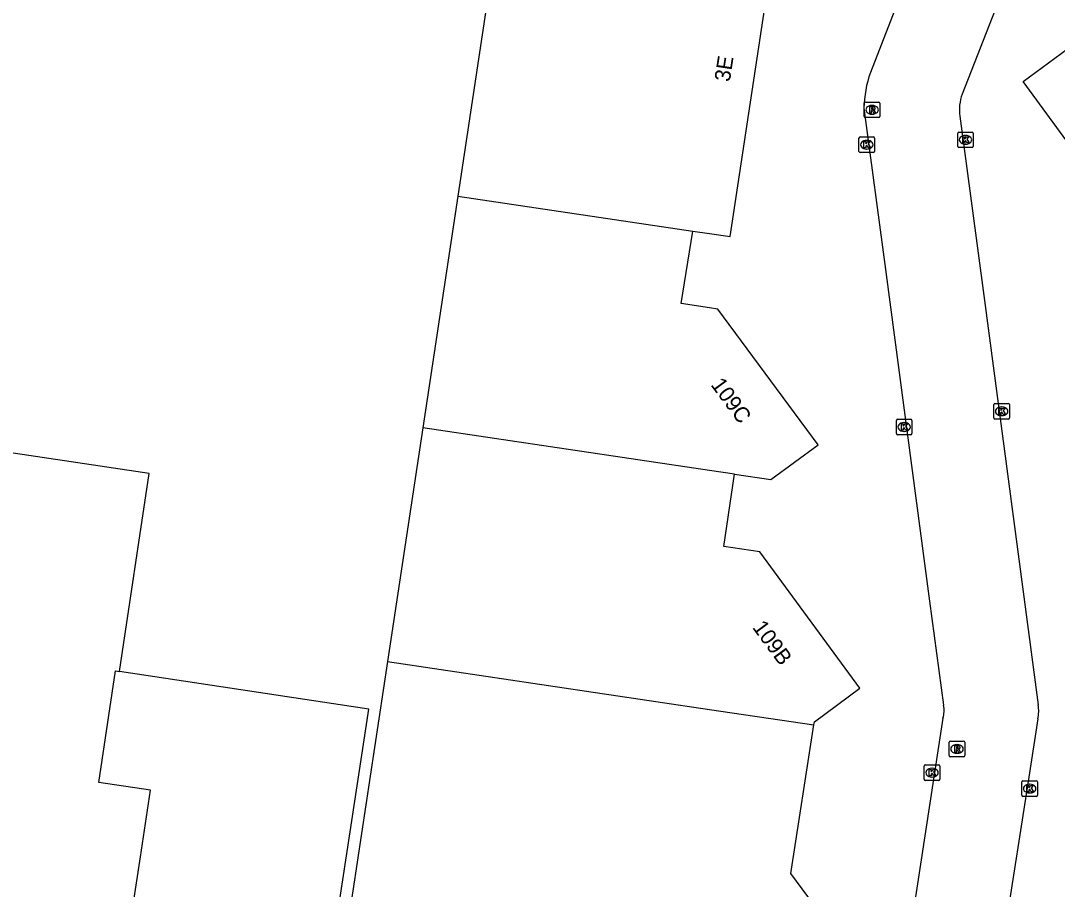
# Model space of a CAD drawing. Extents: x 163010 to 163853, y 382793 to 383982.
# Drawn here: x 163455.8 to 163522.3, y 382851.1 to 382906.8 of the extents above; entities that cross this region are included whole.
import ezdxf

# ---------------------------------------------------------------- set-up
doc = ezdxf.new("R2010")
doc.units = 0
for name, color, linetype in [('IMGEO_Kolk', 7, 'Continuous'), ('IMGEO_Pand', 7, 'Continuous'), ('IMGEO_Pand_nummerreeks', 7, 'Continuous'), ('IMGEO_Rijbaan_lokaal_open', 7, 'Continuous'), ('IMGEO_Rioolput', 7, 'Continuous')]:
    doc.layers.add(name, color=color, linetype=linetype)

msp = doc.modelspace()

# ---------------------------------------------------------------- linework, layer by layer
at = {"layer": 'IMGEO_Kolk'}
for p, q in [((163509.58, 382898.436), (163509.58, 382899.288)), ((163509.655, 382899.362), (163510.507, 382899.362)), ((163510.581, 382899.288), (163510.581, 382898.436)), ((163515.908, 382898.75), (163515.908, 382899.602)), ((163515.983, 382899.676), (163516.835, 382899.676)), ((163516.396, 382899.456), (163516.421, 382899.456)), ((163516.909, 382899.602), (163516.909, 382898.75)), ((163510.068, 382899.142), (163510.093, 382899.142)), ((163516.835, 382898.676), (163515.983, 382898.676)), ((163516.419, 382898.896), (163516.394, 382898.896)), ((163510.507, 382898.362), (163509.655, 382898.362)), ((163510.091, 382898.582), (163510.066, 382898.582)), ((163518.224, 382881.348), (163518.224, 382882.2)), ((163518.299, 382882.274), (163519.151, 382882.274)), ((163518.712, 382882.054), (163518.737, 382882.054)), ((163519.225, 382882.2), (163519.225, 382881.348)), ((163518.735, 382881.494), (163518.71, 382881.494)), ((163511.976, 382880.34), (163511.976, 382881.192)), ((163512.051, 382881.266), (163512.903, 382881.266)), ((163512.464, 382881.046), (163512.489, 382881.046)), ((163512.977, 382881.192), (163512.977, 382880.34)), ((163519.151, 382881.274), (163518.299, 382881.274)), ((163512.903, 382880.266), (163512.051, 382880.266)), ((163512.487, 382880.486), (163512.462, 382880.486)), ((163513.764, 382858.179), (163513.764, 382859.031)), ((163513.839, 382859.105), (163514.691, 382859.105)), ((163514.252, 382858.885), (163514.277, 382858.885)), ((163514.765, 382859.031), (163514.765, 382858.179)), ((163514.691, 382858.105), (163513.839, 382858.105)), ((163514.275, 382858.325), (163514.25, 382858.325)), ((163520.093, 382858.086), (163520.945, 382858.086)), ((163520.018, 382857.16), (163520.018, 382858.012)), ((163520.506, 382857.866), (163520.531, 382857.866)), ((163521.019, 382858.012), (163521.019, 382857.16)), ((163520.945, 382857.086), (163520.093, 382857.086)), ((163520.529, 382857.306), (163520.504, 382857.306))]:
    msp.add_line(p, q, dxfattribs=at)
for points in [[(163509.58, 382898.436), (163509.58, 382899.288)], [(163509.655, 382899.362), (163510.507, 382899.362)], [(163510.581, 382899.288), (163510.581, 382898.436)], [(163515.908, 382898.75), (163515.908, 382899.602)], [(163515.983, 382899.676), (163516.835, 382899.676)], [(163516.229, 382899.376), (163516.352, 382899.376), (163516.352, 382899.225), (163516.482, 382899.376), (163516.646, 382899.376), (163516.5, 382899.225), (163516.653, 382898.976), (163516.501, 382898.976), (163516.416, 382899.14), (163516.352, 382899.073), (163516.352, 382898.976), (163516.229, 382898.976), (163516.229, 382899.376)], [(163516.909, 382899.602), (163516.909, 382898.75)], [(163509.901, 382899.062), (163510.024, 382899.062), (163510.024, 382898.911), (163510.154, 382899.062), (163510.318, 382899.062), (163510.172, 382898.911), (163510.325, 382898.662), (163510.173, 382898.662), (163510.088, 382898.826), (163510.024, 382898.759), (163510.024, 382898.662), (163509.901, 382898.662), (163509.901, 382899.062)], [(163516.835, 382898.676), (163515.983, 382898.676)], [(163510.507, 382898.362), (163509.655, 382898.362)], [(163518.224, 382881.348), (163518.224, 382882.2)], [(163518.299, 382882.274), (163519.151, 382882.274)], [(163519.225, 382882.2), (163519.225, 382881.348)], [(163518.545, 382881.974), (163518.668, 382881.974), (163518.668, 382881.823), (163518.798, 382881.974), (163518.962, 382881.974), (163518.816, 382881.823), (163518.969, 382881.574), (163518.817, 382881.574), (163518.732, 382881.738), (163518.668, 382881.671), (163518.668, 382881.574), (163518.545, 382881.574), (163518.545, 382881.974)], [(163511.976, 382880.34), (163511.976, 382881.192)], [(163512.051, 382881.266), (163512.903, 382881.266)], [(163512.297, 382880.966), (163512.42, 382880.966), (163512.42, 382880.815), (163512.55, 382880.966), (163512.714, 382880.966), (163512.568, 382880.815), (163512.721, 382880.566), (163512.569, 382880.566), (163512.484, 382880.73), (163512.42, 382880.663), (163512.42, 382880.566), (163512.297, 382880.566), (163512.297, 382880.966)], [(163512.977, 382881.192), (163512.977, 382880.34)], [(163519.151, 382881.274), (163518.299, 382881.274)], [(163512.903, 382880.266), (163512.051, 382880.266)], [(163513.764, 382858.179), (163513.764, 382859.031)], [(163513.839, 382859.105), (163514.691, 382859.105)], [(163514.085, 382858.805), (163514.208, 382858.805), (163514.208, 382858.654), (163514.338, 382858.805), (163514.502, 382858.805), (163514.356, 382858.654), (163514.509, 382858.405), (163514.357, 382858.405), (163514.272, 382858.569), (163514.208, 382858.502), (163514.208, 382858.405), (163514.085, 382858.405), (163514.085, 382858.805)], [(163514.765, 382859.031), (163514.765, 382858.179)], [(163514.691, 382858.105), (163513.839, 382858.105)], [(163520.093, 382858.086), (163520.945, 382858.086)], [(163520.018, 382857.16), (163520.018, 382858.012)], [(163520.339, 382857.786), (163520.462, 382857.786), (163520.462, 382857.635), (163520.592, 382857.786), (163520.756, 382857.786), (163520.61, 382857.635), (163520.763, 382857.386), (163520.611, 382857.386), (163520.526, 382857.55), (163520.462, 382857.483), (163520.462, 382857.386), (163520.339, 382857.386), (163520.339, 382857.786)], [(163521.019, 382858.012), (163521.019, 382857.16)], [(163520.945, 382857.086), (163520.093, 382857.086)]]:
    msp.add_lwpolyline(points, dxfattribs=at)
for centre, start, end in [((163509.657, 382899.286), 91.55205, 178.44795), ((163509.657, 382899.286), 91.55205, 178.44795), ((163510.505, 382899.286), 1.55205, 88.44795), ((163510.505, 382899.286), 1.55205, 88.44795), ((163515.985, 382899.6), 91.55205, 178.44795), ((163515.985, 382899.6), 91.55205, 178.44795), ((163516.833, 382899.6), 1.55205, 88.44795), ((163516.833, 382899.6), 1.55205, 88.44795), ((163515.985, 382898.752), 181.55205, 268.44795), ((163515.985, 382898.752), 181.55205, 268.44795), ((163516.833, 382898.752), 271.55205, 358.44795), ((163516.833, 382898.752), 271.55205, 358.44795), ((163509.657, 382898.438), 181.55205, 268.44795), ((163509.657, 382898.438), 181.55205, 268.44795), ((163510.505, 382898.438), 271.55205, 358.44795), ((163510.505, 382898.438), 271.55205, 358.44795), ((163518.301, 382882.198), 91.55205, 178.44795), ((163518.301, 382882.198), 91.55205, 178.44795), ((163519.149, 382882.198), 1.55205, 88.44795), ((163519.149, 382882.198), 1.55205, 88.44795), ((163518.301, 382881.35), 181.55205, 268.44795), ((163518.301, 382881.35), 181.55205, 268.44795), ((163519.149, 382881.35), 271.55205, 358.44795), ((163519.149, 382881.35), 271.55205, 358.44795), ((163512.053, 382881.19), 91.55205, 178.44795), ((163512.053, 382881.19), 91.55205, 178.44795), ((163512.901, 382881.19), 1.55205, 88.44795), ((163512.901, 382881.19), 1.55205, 88.44795), ((163512.053, 382880.342), 181.55205, 268.44795), ((163512.053, 382880.342), 181.55205, 268.44795), ((163512.901, 382880.342), 271.55205, 358.44795), ((163512.901, 382880.342), 271.55205, 358.44795), ((163513.841, 382859.029), 91.55205, 178.44795), ((163513.841, 382859.029), 91.55205, 178.44795), ((163514.689, 382859.029), 1.55205, 88.44795), ((163514.689, 382859.029), 1.55205, 88.44795), ((163513.841, 382858.181), 181.55205, 268.44795), ((163513.841, 382858.181), 181.55205, 268.44795), ((163514.689, 382858.181), 271.55205, 358.44795), ((163514.689, 382858.181), 271.55205, 358.44795), ((163520.095, 382858.01), 91.55205, 178.44795), ((163520.095, 382858.01), 91.55205, 178.44795), ((163520.943, 382858.01), 1.55205, 88.44795), ((163520.943, 382858.01), 1.55205, 88.44795), ((163520.095, 382857.162), 181.55205, 268.44795), ((163520.095, 382857.162), 181.55205, 268.44795), ((163520.943, 382857.162), 271.55205, 358.44795), ((163520.943, 382857.162), 271.55205, 358.44795)]:
    msp.add_arc(centre, 0.0765, start, end, dxfattribs=at)
for centre, major_axis, ratio, start_param, end_param in [((163516.395, 382899.176), (-0.387, 0.002), 0.722429, 4.712389, 7.853982), ((163516.42, 382899.176), (-0.39, 0.002), 0.717154, 1.570796, 4.712389), ((163510.067, 382898.862), (-0.387, 0.002), 0.722429, 4.712389, 7.853982), ((163510.092, 382898.862), (-0.39, 0.002), 0.717154, 1.570796, 4.712389), ((163518.711, 382881.774), (-0.387, 0.002), 0.722429, 4.712389, 7.853982), ((163518.736, 382881.774), (-0.39, 0.002), 0.717154, 1.570796, 4.712389), ((163512.463, 382880.766), (-0.387, 0.002), 0.722429, 4.712389, 7.853982), ((163512.488, 382880.766), (-0.39, 0.002), 0.717154, 1.570796, 4.712389), ((163514.251, 382858.605), (-0.387, 0.002), 0.722429, 4.712389, 7.853982), ((163514.276, 382858.605), (-0.39, 0.002), 0.717154, 1.570796, 4.712389), ((163520.505, 382857.586), (-0.387, 0.002), 0.722429, 4.712389, 7.853982), ((163520.53, 382857.586), (-0.39, 0.002), 0.717154, 1.570796, 4.712389)]:
    msp.add_ellipse(centre, major_axis=major_axis, ratio=ratio, start_param=start_param, end_param=end_param, dxfattribs=at)
at = {"layer": 'IMGEO_Pand'}
for points in [[(163487.483, 382919.451), (163485.843, 382908.616), (163483.866, 382895.556)], [(163498.92, 382893.326), (163500, 382893.172), (163501.317, 382892.985), (163504.359, 382913.04), (163501.982, 382913.389), (163502.567, 382917.295)], [(163528.123, 382889.199), (163528.806, 382893.791), (163526.516, 382894.146), (163520.094, 382902.907), (163522.95, 382905.012)], [(163483.866, 382895.556), (163481.62, 382880.715)], [(163483.866, 382895.556), (163498.92, 382893.326)], [(163501.607, 382877.746), (163503.92, 382877.39), (163506.959, 382879.622), (163500.531, 382888.325), (163500, 382888.405), (163498.189, 382888.68), (163498.92, 382893.326)], [(163481.62, 382880.715), (163479.351, 382865.725)], [(163501.607, 382877.746), (163500, 382877.985), (163481.62, 382880.715)], [(163462.188, 382865.086), (163464.09, 382877.781), (163449.905, 382879.906), (163449.872, 382879.688), (163446.981, 382860.397), (163444.021, 382860.841), (163443.331, 382856.236), (163442.59, 382851.291)], [(163506.696, 382861.663), (163506.726, 382861.854), (163509.643, 382864.012), (163503.215, 382872.767), (163500.912, 382873.106), (163501.607, 382877.746)], [(163479.351, 382865.725), (163477.127, 382851.035), (163476.412, 382846.308), (163476.379, 382846.091), (163476.721, 382846.037), (163476.75, 382846.252), (163491.509, 382844.008), (163491.808, 382846.315), (163496.245, 382845.659), (163495.892, 382843.342), (163498.862, 382842.888), (163500, 382843.728), (163507.397, 382849.187), (163505.214, 382852.135), (163506.696, 382861.663)], [(163479.351, 382865.725), (163500, 382862.658), (163506.696, 382861.663)], [(163462.788, 382848.315), (163463.52, 382853.21), (163464.159, 382857.478), (163460.85, 382857.977), (163461.928, 382865.125), (163462.188, 382865.086)], [(163470.141, 382847.231), (163475.691, 382846.414), (163476.928, 382854.545), (163478.166, 382862.686), (163462.188, 382865.086)]]:
    msp.add_lwpolyline(points, dxfattribs=at)
at = {"layer": 'IMGEO_Rijbaan_lokaal_open'}
for points in [[(163528.938, 382954.013), (163524.27, 382939.463), (163510.309, 382903.495)], [(163529.612, 382936.585), (163520.091, 382912.069), (163516.194, 382902.096)], [(163509.895, 382901.203), (163511.285, 382890.869), (163514.105, 382869.598), (163515.002, 382862.924)], [(163516.043, 382900.689), (163517.581, 382889.205), (163521.061, 382862.948)], [(163514.96, 382862.101), (163513.002, 382849.39)], [(163521.047, 382862.06), (163520.461, 382858.327), (163518.942, 382848.621)]]:
    msp.add_lwpolyline(points, dxfattribs=at)
for centre, radius, start, end in [((163517.578, 382900.999), 7.685, 161.04571, 178.47662), ((163518.996, 382901.084), 2.979, 160.13651, 187.61236), ((163513.362, 382862.595), 1.673, 342.81786, 11.33928), ((163519.025, 382862.536), 2.077, 346.75132, 11.44221)]:
    msp.add_arc(centre, radius, start, end, dxfattribs=at)
at = {"layer": 'IMGEO_Rioolput'}
for p, q in [((163509.92, 382900.672), (163509.92, 382901.524)), ((163509.995, 382901.598), (163510.847, 382901.598)), ((163510.408, 382901.378), (163510.433, 382901.378)), ((163510.921, 382901.524), (163510.921, 382900.672)), ((163510.847, 382900.598), (163509.995, 382900.598)), ((163510.431, 382900.818), (163510.406, 382900.818)), ((163515.363, 382859.7), (163515.363, 382860.552)), ((163515.438, 382860.626), (163516.29, 382860.626)), ((163515.851, 382860.406), (163515.876, 382860.406)), ((163516.364, 382860.552), (163516.364, 382859.7)), ((163516.29, 382859.626), (163515.438, 382859.626)), ((163515.874, 382859.846), (163515.849, 382859.846))]:
    msp.add_line(p, q, dxfattribs=at)
for points in [[(163509.92, 382900.672), (163509.92, 382901.524)], [(163509.995, 382901.598), (163510.847, 382901.598)], [(163510.509, 382901.296), (163510.257, 382901.298), (163510.257, 382900.898)], [(163510.921, 382901.524), (163510.921, 382900.672)], [(163510.847, 382900.598), (163509.995, 382900.598)], [(163510.257, 382900.898), (163510.381, 382900.898), (163510.381, 382901.06), (163510.392, 382901.06)], [(163510.435, 382901.217), (163510.381, 382901.217), (163510.381, 382901.136)], [(163510.381, 382901.136), (163510.433, 382901.136)], [(163510.439, 382901.031), (163510.51, 382900.898), (163510.65, 382900.898), (163510.585, 382901.024)], [(163515.363, 382859.7), (163515.363, 382860.552)], [(163515.438, 382860.626), (163516.29, 382860.626)], [(163515.952, 382860.324), (163515.7, 382860.326), (163515.7, 382859.926)], [(163515.7, 382859.926), (163515.824, 382859.926), (163515.824, 382860.088), (163515.835, 382860.088)], [(163515.878, 382860.245), (163515.824, 382860.245), (163515.824, 382860.164)], [(163515.824, 382860.164), (163515.876, 382860.164)], [(163516.364, 382860.552), (163516.364, 382859.7)], [(163516.29, 382859.626), (163515.438, 382859.626)], [(163515.882, 382860.059), (163515.953, 382859.926), (163516.093, 382859.926), (163516.028, 382860.052)]]:
    msp.add_lwpolyline(points, dxfattribs=at)
for centre, radius, start, end in [((163509.997, 382901.522), 0.0765, 91.55205, 178.44795), ((163509.997, 382901.522), 0.0765, 91.55205, 178.44795), ((163510.508, 382901.186), 0.109, 350.36119, 89.41601), ((163510.845, 382901.522), 0.0765, 1.55205, 88.44795), ((163510.845, 382901.522), 0.0765, 1.55205, 88.44795), ((163509.997, 382900.674), 0.0765, 181.55205, 268.44795), ((163509.997, 382900.674), 0.0765, 181.55205, 268.44795), ((163510.391, 382901.007), 0.0533, 26.02933, 88.69889), ((163510.417, 382901.325), 0.19, 274.7715, 282.96867), ((163510.441, 382901.121), 0.0964, 77.00612, 93.18647), ((163510.455, 382901.178), 0.0378, 276.66336, 79.67722), ((163510.506, 382901.186), 0.112, 277.58423, 350.98172), ((163510.49, 382900.971), 0.108, 29.51342, 73.79051), ((163510.845, 382900.674), 0.0765, 271.55205, 358.44795), ((163510.845, 382900.674), 0.0765, 271.55205, 358.44795), ((163515.44, 382860.55), 0.0765, 91.55205, 178.44795), ((163515.44, 382860.55), 0.0765, 91.55205, 178.44795), ((163515.834, 382860.035), 0.0533, 26.02933, 88.69889), ((163515.86, 382860.353), 0.19, 274.7715, 282.96867), ((163515.884, 382860.149), 0.0964, 77.00612, 93.18647), ((163515.898, 382860.206), 0.0378, 276.66336, 79.67722), ((163515.951, 382860.214), 0.109, 350.36119, 89.41601), ((163515.949, 382860.214), 0.112, 277.58423, 350.98172), ((163515.933, 382859.999), 0.108, 29.51342, 73.79051), ((163516.288, 382860.55), 0.0765, 1.55205, 88.44795), ((163516.288, 382860.55), 0.0765, 1.55205, 88.44795), ((163515.44, 382859.702), 0.0765, 181.55205, 268.44795), ((163515.44, 382859.702), 0.0765, 181.55205, 268.44795), ((163516.288, 382859.702), 0.0765, 271.55205, 358.44795), ((163516.288, 382859.702), 0.0765, 271.55205, 358.44795)]:
    msp.add_arc(centre, radius, start, end, dxfattribs=at)
for centre, major_axis, ratio, start_param, end_param in [((163510.407, 382901.098), (-0.387, 0.002), 0.722429, 4.712389, 7.853982), ((163510.432, 382901.098), (-0.39, 0.002), 0.717154, 1.570796, 4.712389), ((163515.85, 382860.126), (-0.387, 0.002), 0.722429, 4.712389, 7.853982), ((163515.875, 382860.126), (-0.39, 0.002), 0.717154, 1.570796, 4.712389)]:
    msp.add_ellipse(centre, major_axis=major_axis, ratio=ratio, start_param=start_param, end_param=end_param, dxfattribs=at)

# ---------------------------------------------------------------- texts
at = {"layer": 'IMGEO_Pand_nummerreeks'}
for s, rotation, p in [('3E', 81.17666, (163501.294, 382902.857)), ('109C', 306.44942, (163500.042, 382883.466)), ('109B', 306.28645, (163502.71, 382867.913))]:
    msp.add_text(s, height=1, rotation=rotation, dxfattribs=at).set_placement(p)

doc.saveas('drawing.dxf')
